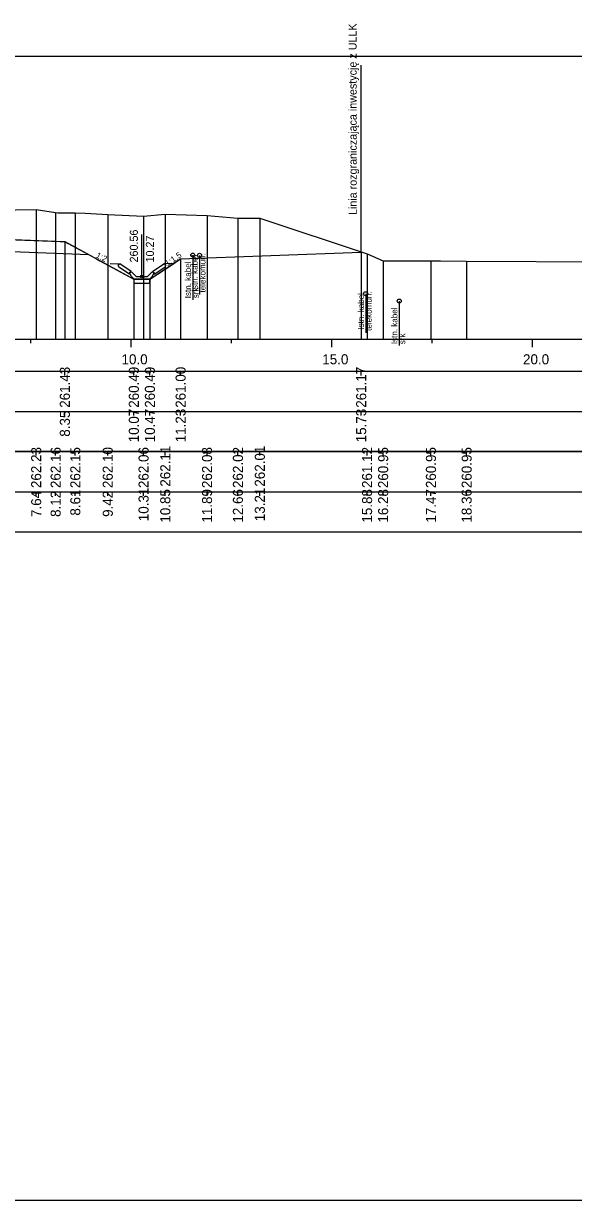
# Model space of a CAD drawing. Extents: x 6516023 to 6560129, y 5513077 to 5529206.
# Drawn here: x 6518382.53 to 6518396.23, y 5514518.16 to 5514547.47 of the extents above; entities that cross this region are included whole.
import ezdxf

# ---------------------------------------------------------------- set-up
doc = ezdxf.new("R2010")
doc.units = 0
for name, color, linetype in [('IR_default', 7, 'Continuous'), ('TOR_PRZEK_P-kable', 7, 'Continuous'), ('TOR_PRZEK_P-odwodnienie', 7, 'Continuous'), ('TOR_PRZEK_P-opisy', 7, 'Continuous'), ('TOR_PRZEK_P-tabelka istniejace', 7, 'Continuous'), ('TOR_PRZEK_P-tabelka projektowane', 7, 'Continuous'), ('TOR_PRZEK_P-teren istniejacy', 7, 'Continuous'), ('TOR_PRZEK_P-uklad odniesienia', 7, 'Continuous'), ('TOR_PRZEK_P-warstwa ochronna I', 7, 'Continuous'), ('TOR_PRZEK_P-warstwa ochronna II', 7, 'Continuous'), ('TOR_PS_T-granica PKP-projektowana', 7, 'Continuous'), ('TOR_RAMKI-ramka+tabelka 1', 7, 'Continuous')]:
    doc.layers.add(name, color=color, linetype=linetype)

msp = doc.modelspace()

# ---------------------------------------------------------------- linework, layer by layer
at = {"layer": 'IR_default'}
msp.add_lwpolyline([(6518382.354, 5514542.084), (6518383.442, 5514542.041), (6518383.563, 5514542.036), (6518383.642, 5514541.993), (6518384.354, 5514541.604), (6518384.438, 5514541.558), (6518385.281, 5514541.098), (6518385.321, 5514541.098), (6518385.681, 5514541.098), (6518385.73, 5514541.131), (6518386.176, 5514541.428), (6518386.203, 5514541.446), (6518386.446, 5514541.608), (6518390.943, 5514541.778)], dxfattribs=at)
at = {"layer": 'TOR_PRZEK_P-kable'}
for p, q in [((6518386.749, 5514541.7), (6518386.749, 5514540.59)), ((6518386.917, 5514541.695), (6518386.917, 5514540.722)), ((6518391.056, 5514540.74), (6518391.056, 5514539.766)), ((6518391.891, 5514540.556), (6518391.891, 5514539.446))]:
    msp.add_line(p, q, dxfattribs=at)
for centre in [(6518386.749, 5514541.7), (6518386.917, 5514541.695), (6518391.056, 5514540.74), (6518391.891, 5514540.556)]:
    msp.add_circle(centre, 0.05, dxfattribs=at)
at = {"layer": 'TOR_PRZEK_P-odwodnienie'}
for p, q in [((6518385.481, 5514541.168), (6518385.481, 5514542.212)), ((6518385.172, 5514541.227), (6518384.911, 5514541.402)), ((6518385.216, 5514541.294), (6518384.936, 5514541.481)), ((6518385.183, 5514541.244), (6518385.172, 5514541.227)), ((6518385.173, 5514541.263), (6518385.221, 5514541.287)), ((6518385.216, 5514541.294), (6518385.208, 5514541.281)), ((6518385.341, 5514541.168), (6518385.221, 5514541.287)), ((6518385.621, 5514541.168), (6518385.741, 5514541.287)), ((6518385.741, 5514541.287), (6518385.788, 5514541.263)), ((6518385.745, 5514541.294), (6518386.026, 5514541.481)), ((6518385.745, 5514541.294), (6518385.754, 5514541.281)), ((6518385.779, 5514541.244), (6518385.79, 5514541.227)), ((6518385.79, 5514541.227), (6518386.051, 5514541.402)), ((6518385.291, 5514541.098), (6518385.671, 5514541.098)), ((6518385.341, 5514541.168), (6518385.621, 5514541.168))]:
    msp.add_line(p, q, dxfattribs=at)
for points in [[(6518384.689, 5514541.493), (6518384.936, 5514541.481)], [(6518384.886, 5514541.454), (6518384.936, 5514541.481)], [(6518384.886, 5514541.454), (6518384.911, 5514541.402)], [(6518385.208, 5514541.281), (6518385.173, 5514541.263)], [(6518385.221, 5514541.168), (6518385.173, 5514541.263)], [(6518385.173, 5514541.263), (6518385.183, 5514541.244)], [(6518385.741, 5514541.168), (6518385.788, 5514541.263)], [(6518385.754, 5514541.281), (6518385.789, 5514541.263)], [(6518385.789, 5514541.263), (6518385.779, 5514541.244)], [(6518386.272, 5514541.493), (6518386.026, 5514541.481)], [(6518386.076, 5514541.454), (6518386.026, 5514541.481)], [(6518386.076, 5514541.454), (6518386.051, 5514541.402)], [(6518385.291, 5514541.098), (6518385.221, 5514541.168)], [(6518385.281, 5514541.098), (6518385.28, 5514541.099), (6518385.281, 5514541.098), (6518385.28, 5514541.098), (6518385.281, 5514541.098), (6518385.281, 5514541.098), (6518385.281, 5514541.098), (6518385.281, 5514541.099)], [(6518385.681, 5514541.098), (6518385.281, 5514541.098), (6518385.281, 5514540.998), (6518385.681, 5514540.998), (6518385.681, 5514541.098)], [(6518385.671, 5514541.098), (6518385.741, 5514541.168)], [(6518385.681, 5514541.098), (6518385.68, 5514541.099), (6518385.681, 5514541.098), (6518385.68, 5514541.098), (6518385.681, 5514541.098), (6518385.681, 5514541.098), (6518385.681, 5514541.098), (6518385.681, 5514541.099)]]:
    msp.add_lwpolyline(points, dxfattribs=at)
msp.add_circle((6518385.481, 5514541.168), 0.035, dxfattribs=at)
at = {"layer": 'TOR_PRZEK_P-tabelka istniejace'}
for p, q in [((6518382.849, 5514536.706), (6518382.849, 5514536.806)), ((6518383.333, 5514536.706), (6518383.333, 5514536.806)), ((6518383.823, 5514536.706), (6518383.823, 5514536.806)), ((6518384.632, 5514536.706), (6518384.632, 5514536.806)), ((6518385.523, 5514536.706), (6518385.523, 5514536.806)), ((6518386.064, 5514536.706), (6518386.064, 5514536.806)), ((6518387.104, 5514536.706), (6518387.104, 5514536.806)), ((6518387.873, 5514536.706), (6518387.873, 5514536.806)), ((6518388.419, 5514536.706), (6518388.419, 5514536.806)), ((6518391.09, 5514536.706), (6518391.09, 5514536.806)), ((6518391.49, 5514536.706), (6518391.49, 5514536.806)), ((6518392.68, 5514536.706), (6518392.68, 5514536.806)), ((6518393.57, 5514536.706), (6518393.57, 5514536.806)), ((6518339.163, 5514535.806), (6518402.963, 5514535.806)), ((6518382.849, 5514535.706), (6518382.849, 5514535.806)), ((6518383.333, 5514535.706), (6518383.333, 5514535.806)), ((6518383.823, 5514535.706), (6518383.823, 5514535.806)), ((6518384.632, 5514535.706), (6518384.632, 5514535.806)), ((6518385.523, 5514535.706), (6518385.523, 5514535.806)), ((6518386.064, 5514535.706), (6518386.064, 5514535.806)), ((6518387.104, 5514535.706), (6518387.104, 5514535.806)), ((6518387.873, 5514535.706), (6518387.873, 5514535.806)), ((6518388.419, 5514535.706), (6518388.419, 5514535.806)), ((6518391.09, 5514535.706), (6518391.09, 5514535.806)), ((6518391.49, 5514535.706), (6518391.49, 5514535.806)), ((6518392.68, 5514535.706), (6518392.68, 5514535.806)), ((6518393.57, 5514535.706), (6518393.57, 5514535.806))]:
    msp.add_line(p, q, dxfattribs=at)
for points in [[(6518382.849, 5514542.838), (6518382.849, 5514539.806), (6518382.849, 5514539.676), (6518382.849, 5514539.606)], [(6518383.333, 5514542.766), (6518383.333, 5514539.806), (6518383.333, 5514539.676), (6518383.333, 5514539.606)], [(6518383.823, 5514542.753), (6518383.823, 5514539.806), (6518383.823, 5514539.676), (6518383.823, 5514539.606)], [(6518384.632, 5514542.711), (6518384.632, 5514539.806), (6518384.632, 5514539.676), (6518384.632, 5514539.606)], [(6518386.064, 5514542.719), (6518386.064, 5514539.806), (6518386.064, 5514539.676), (6518386.064, 5514539.606)], [(6518385.523, 5514542.669), (6518385.523, 5514539.806), (6518385.523, 5514539.676), (6518385.523, 5514539.606)], [(6518387.104, 5514542.69), (6518387.104, 5514539.806), (6518387.104, 5514539.676), (6518387.104, 5514539.606)], [(6518387.873, 5514542.622), (6518387.873, 5514539.806), (6518387.873, 5514539.676), (6518387.873, 5514539.606)], [(6518388.419, 5514542.618), (6518388.419, 5514539.806), (6518388.419, 5514539.676), (6518388.419, 5514539.606)], [(6518391.09, 5514541.729), (6518391.09, 5514539.806), (6518391.09, 5514539.676), (6518391.09, 5514539.606)], [(6518391.49, 5514541.555), (6518391.49, 5514539.806), (6518391.49, 5514539.676), (6518391.49, 5514539.606)], [(6518392.68, 5514541.558), (6518392.68, 5514539.806), (6518392.68, 5514539.676), (6518392.68, 5514539.606)], [(6518393.57, 5514541.553), (6518393.57, 5514539.806), (6518393.57, 5514539.676), (6518393.57, 5514539.606)]]:
    msp.add_lwpolyline(points, dxfattribs=at)
msp.add_lwpolyline([(6518339.163, 5514536.806), (6518339.163, 5514534.806), (6518402.963, 5514534.806), (6518402.963, 5514536.806)], close=True, dxfattribs=at)
at = {"layer": 'TOR_PRZEK_P-tabelka projektowane'}
for p, q in [((6518383.563, 5514538.706), (6518383.563, 5514538.806)), ((6518385.281, 5514538.706), (6518385.281, 5514538.806)), ((6518385.681, 5514538.706), (6518385.681, 5514538.806)), ((6518386.446, 5514538.706), (6518386.446, 5514538.806)), ((6518390.943, 5514538.706), (6518390.943, 5514538.806)), ((6518339.163, 5514537.806), (6518402.963, 5514537.806)), ((6518383.563, 5514537.706), (6518383.563, 5514537.806)), ((6518385.281, 5514537.706), (6518385.281, 5514537.806)), ((6518385.681, 5514537.706), (6518385.681, 5514537.806)), ((6518386.446, 5514537.706), (6518386.446, 5514537.806)), ((6518390.943, 5514537.706), (6518390.943, 5514537.806))]:
    msp.add_line(p, q, dxfattribs=at)
for points in [[(6518383.563, 5514542.036), (6518383.563, 5514539.806), (6518383.563, 5514539.676), (6518383.563, 5514539.606)], [(6518386.446, 5514541.608), (6518386.446, 5514539.806), (6518386.446, 5514539.676), (6518386.446, 5514539.606)], [(6518390.943, 5514541.778), (6518390.943, 5514539.806), (6518390.943, 5514539.676), (6518390.943, 5514539.606)], [(6518385.281, 5514541.098), (6518385.281, 5514539.806), (6518385.281, 5514539.676), (6518385.281, 5514539.606)], [(6518385.681, 5514541.098), (6518385.681, 5514539.806), (6518385.681, 5514539.676), (6518385.681, 5514539.606)]]:
    msp.add_lwpolyline(points, dxfattribs=at)
msp.add_lwpolyline([(6518339.163, 5514538.806), (6518339.163, 5514536.806), (6518402.963, 5514536.806), (6518402.963, 5514538.806)], close=True, dxfattribs=at)
at = {"layer": 'TOR_PRZEK_P-teren istniejacy'}
msp.add_lwpolyline([(6518380.293, 5514542.791), (6518382.849, 5514542.838), (6518383.333, 5514542.766), (6518383.39, 5514542.752), (6518383.823, 5514542.753), (6518384.071, 5514542.748), (6518384.632, 5514542.711), (6518385.523, 5514542.669), (6518386.064, 5514542.719), (6518387.104, 5514542.69), (6518387.873, 5514542.622), (6518388.419, 5514542.618), (6518391.09, 5514541.729), (6518391.49, 5514541.555), (6518391.54, 5514541.555), (6518392.68, 5514541.558), (6518392.915, 5514541.558), (6518393.57, 5514541.553), (6518397.046, 5514541.531)], dxfattribs=at)
at = {"layer": 'TOR_PRZEK_P-uklad odniesienia'}
for p, q in [((6518342.963, 5514539.606), (6518402.963, 5514539.606)), ((6518382.713, 5514539.506), (6518382.713, 5514539.606)), ((6518385.213, 5514539.406), (6518385.213, 5514539.606)), ((6518387.713, 5514539.506), (6518387.713, 5514539.606)), ((6518390.213, 5514539.406), (6518390.213, 5514539.606)), ((6518392.713, 5514539.506), (6518392.713, 5514539.606)), ((6518395.213, 5514539.406), (6518395.213, 5514539.606))]:
    msp.add_line(p, q, dxfattribs=at)
at = {"layer": 'TOR_PRZEK_P-warstwa ochronna I'}
msp.add_lwpolyline([(6518374.451, 5514542.101), (6518373.213, 5514542.099), (6518374.463, 5514542.1), (6518375.213, 5514542.07), (6518379.263, 5514541.908), (6518384.156, 5514541.712)], dxfattribs=at)
at = {"layer": 'TOR_PRZEK_P-warstwa ochronna II'}
msp.add_lwpolyline([(6518357.077, 5514541.461), (6518357.771, 5514540.999), (6518358.171, 5514540.999), (6518360.913, 5514542.369), (6518362.913, 5514542.449), (6518364.163, 5514542.399), (6518364.913, 5514542.369), (6518367.613, 5514542.261), (6518368.013, 5514542.258), (6518370.713, 5514542.366), (6518371.463, 5514542.396), (6518373.023, 5514542.398), (6518374.463, 5514542.4), (6518375.213, 5514542.37), (6518379.263, 5514542.208), (6518383.563, 5514542.036), (6518385.281, 5514541.098), (6518385.681, 5514541.098), (6518386.446, 5514541.608), (6518390.943, 5514541.778)], dxfattribs=at)
at = {"layer": 'TOR_PS_T-granica PKP-projektowana'}
msp.add_line((6518390.943, 5514541.778), (6518390.943, 5514546.435), dxfattribs=at)
at = {"layer": 'TOR_RAMKI-ramka+tabelka 1'}
msp.add_lwpolyline([(6518269.513, 5514546.656), (6518517.013, 5514546.656), (6518517.013, 5514518.156), (6518269.513, 5514518.156)], close=True, dxfattribs=at)

# ---------------------------------------------------------------- texts
at = {"layer": 'TOR_PRZEK_P-kable'}
for s, height, p in [('Istn. kabel', 0.14999, (6518386.872, 5514540.798)), ('telekomun.', 0.15, (6518387.066, 5514540.77)), ('Istn. kabel', 0.14999, (6518386.704, 5514540.626)), ('srk', 0.15, (6518386.898, 5514540.627)), ('Istn. kabel', 0.14999, (6518391.011, 5514539.842)), ('telekomun.', 0.15, (6518391.205, 5514539.814)), ('Istn. kabel', 0.14999, (6518391.846, 5514539.482)), ('srk', 0.15, (6518392.04, 5514539.482))]:
    msp.add_text(s, height=height, rotation=90.0511, dxfattribs=at).set_placement(p)
at = {"layer": 'TOR_PRZEK_P-odwodnienie'}
for s, p in [('260.56', (6518385.381, 5514541.518)), ('10.27', (6518385.781, 5514541.518))]:
    msp.add_text(s, height=0.2, rotation=90, dxfattribs=at).set_placement(p)
at = {"layer": 'TOR_PRZEK_P-opisy'}
for s, rotation, p in [('1:2', 332.9299, (6518384.32, 5514541.65)), ('1:1,5', 34.0701, (6518386.118, 5514541.416))]:
    msp.add_text(s, height=0.15, rotation=rotation, dxfattribs=at).set_placement(p)
at = {"layer": 'TOR_PRZEK_P-tabelka istniejace'}
for s, p in [('262.23', (6518382.974, 5514535.898)), ('262.16', (6518383.458, 5514535.898)), ('262.15', (6518383.948, 5514535.897)), ('262.10', (6518384.757, 5514535.898)), ('262.06', (6518385.648, 5514535.898)), ('262.11', (6518386.189, 5514535.933)), ('262.08', (6518387.229, 5514535.898)), ('262.02', (6518387.998, 5514535.9)), ('262.01', (6518388.544, 5514535.933)), ('261.12', (6518391.215, 5514535.9)), ('260.95', (6518391.615, 5514535.897)), ('260.95', (6518392.805, 5514535.897)), ('260.95', (6518393.695, 5514535.897)), ('7.64', (6518382.974, 5514535.178)), ('8.12', (6518383.458, 5514535.18)), ('8.61', (6518383.948, 5514535.212)), ('9.42', (6518384.757, 5514535.18)), ('10.31', (6518385.648, 5514535.073)), ('10.85', (6518386.189, 5514535.037)), ('11.89', (6518387.229, 5514535.038)), ('12.66', (6518387.998, 5514535.038)), ('13.21', (6518388.544, 5514535.073)), ('15.88', (6518391.215, 5514535.038)), ('16.28', (6518391.615, 5514535.038)), ('17.47', (6518392.805, 5514535.038)), ('18.36', (6518393.695, 5514535.038))]:
    msp.add_text(s, height=0.25, rotation=90, dxfattribs=at).set_placement(p)
at = {"layer": 'TOR_PRZEK_P-tabelka projektowane'}
for s, p in [('261.43', (6518383.688, 5514537.898)), ('260.49', (6518385.406, 5514537.898)), ('260.49', (6518385.806, 5514537.898)), ('261.00', (6518386.571, 5514537.898)), ('261.17', (6518391.068, 5514537.898)), ('8.35', (6518383.688, 5514537.177)), ('10.07', (6518385.406, 5514537.038)), ('10.47', (6518385.806, 5514537.038)), ('11.23', (6518386.571, 5514537.038)), ('15.73', (6518391.068, 5514537.038))]:
    msp.add_text(s, height=0.25, rotation=90, dxfattribs=at).set_placement(p)
at = {"layer": 'TOR_PRZEK_P-uklad odniesienia'}
for s, p in [('10.0', (6518384.974, 5514538.981)), ('15.0', (6518389.974, 5514538.981)), ('20.0', (6518394.974, 5514538.981))]:
    msp.add_text(s, height=0.25, dxfattribs=at).set_placement(p)
at = {"layer": 'TOR_PS_T-granica PKP-projektowana'}
msp.add_text('Linia rozgraniczająca inwestycję z ULLK', height=0.2, rotation=90.0511, dxfattribs=at).set_placement((6518390.833, 5514542.699))

doc.saveas('drawing.dxf')
